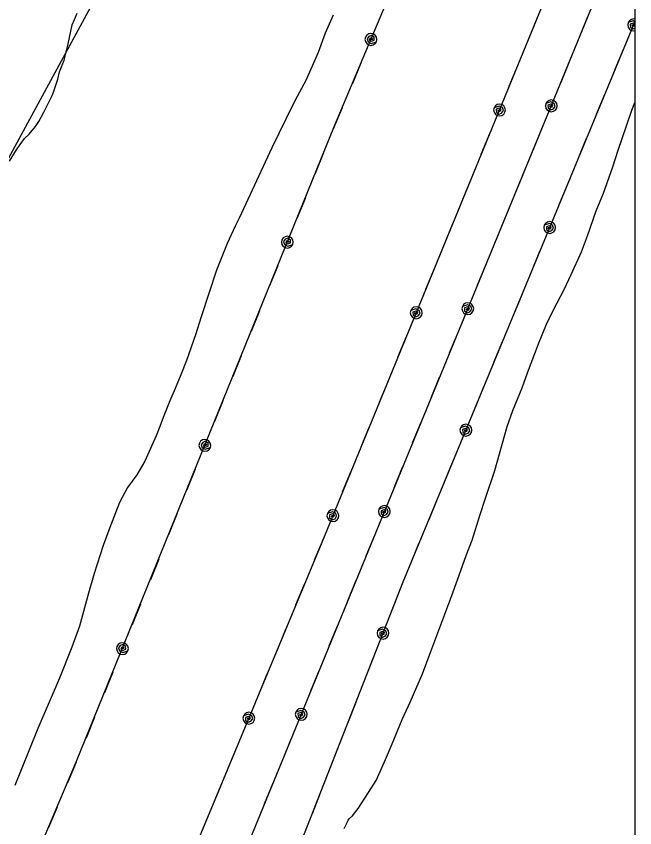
# Model space of a CAD drawing. Extents: x 3245246 to 3283090, y 806824 to 832173.
# Drawn here: x 3279890 to 3280833, y 813059 to 814295 of the extents above; entities that cross this region are included whole.
import ezdxf

# ---------------------------------------------------------------- set-up
doc = ezdxf.new("R2010")
doc.units = 0
for name, color, linetype in [('V-GRID-FRAM', 7, 'Continuous'), ('V-SITE-VEGE', 7, 'Continuous'), ('V-TOPO-SHOR', 7, 'Continuous'), ('V-UTIL-LINE', 7, 'Continuous')]:
    doc.layers.add(name, color=color, linetype=linetype)

msp = doc.modelspace()

# ---------------------------------------------------------------- linework, layer by layer
at = {"layer": 'V-GRID-FRAM'}
msp.add_lwpolyline([(3249428.8, 830400), (3280833.3, 830386.3), (3280833.3, 812199.6), (3249412.9, 812213.3), (3249428.8, 830400)], dxfattribs=at)
at = {"layer": 'V-SITE-VEGE'}
for p, q in [((3279979.1, 814289.3), (3279983.3, 814299.1)), ((3279975.5, 814281.3), (3279979.1, 814289.3)), ((3280373.5, 814296.2), (3280361.4, 814268.6)), ((3279969.7, 814252.4), (3279975.5, 814281.3)), ((3280361.4, 814268.6), (3280350.5, 814239.2)), ((3279966.6, 814239.8), (3279969.7, 814252.4)), ((3279963.5, 814227.7), (3279966.6, 814239.8)), ((3280350.5, 814239.2), (3280331.8, 814196.7)), ((3279956.2, 814209.8), (3279963.5, 814227.7)), ((3279947, 814177.6), (3279953.7, 814198.9)), ((3279953.7, 814198.9), (3279956.2, 814209.8)), ((3280331.8, 814196.7), (3280315.6, 814166.9)), ((3279945.2, 814173.6), (3279947, 814177.6)), ((3279932.6, 814148.3), (3279945.2, 814173.6)), ((3280315.6, 814166.9), (3280301.2, 814137.6)), ((3280828.9, 814151.3), (3280833.3, 814163.3)), ((3280833.3, 814163.3), (3280833.3, 812199.6)), ((3280820.9, 814127.7), (3280828.9, 814151.3)), ((3279924.8, 814134), (3279932.6, 814148.3)), ((3280301.2, 814137.6), (3280280.1, 814094)), ((3279910, 814115.1), (3279920, 814126.5)), ((3279920, 814126.5), (3279924.8, 814134)), ((3280808.1, 814090.3), (3280820.9, 814127.7)), ((3279902.9, 814108.3), (3279910, 814115.1)), ((3279896.4, 814099.2), (3279902.9, 814108.3)), ((3279880.3, 814074), (3279891, 814091.2)), ((3279891, 814091.2), (3279896.4, 814099.2)), ((3280280.1, 814094), (3280230.2, 813987.2)), ((3280800.1, 814065), (3280808.1, 814090.3)), ((3280785.5, 814025.3), (3280800.1, 814065)), ((3280774.6, 813998.3), (3280785.5, 814025.3)), ((3280761.2, 813960.3), (3280774.6, 813998.3)), ((3280230.2, 813987.2), (3280224.1, 813974.6)), ((3280224.1, 813974.6), (3280212.1, 813948.2)), ((3280752.1, 813935.6), (3280761.2, 813960.3)), ((3280212.1, 813948.2), (3280195.7, 813907.9)), ((3280736.4, 813901.1), (3280752.1, 813935.6)), ((3280195.7, 813907.9), (3280172.5, 813836.6)), ((3280725.6, 813878.2), (3280736.4, 813901.1)), ((3280709.4, 813847.2), (3280725.6, 813878.2)), ((3280698.6, 813825.4), (3280709.4, 813847.2)), ((3280172.5, 813836.6), (3280163.9, 813809.5)), ((3280686.4, 813795.5), (3280698.6, 813825.4)), ((3280163.9, 813809.5), (3280149.8, 813770.4)), ((3280670, 813751.2), (3280686.4, 813795.5)), ((3280149.8, 813770.4), (3280141.3, 813748.5)), ((3280141.3, 813748.5), (3280132.9, 813727.8)), ((3280661.5, 813728.8), (3280670, 813751.2)), ((3280132.9, 813727.8), (3280124.4, 813708.9)), ((3280647.6, 813694.3), (3280661.5, 813728.8)), ((3280124.4, 813708.9), (3280114.7, 813683.6)), ((3280639, 813669.5), (3280647.6, 813694.3)), ((3280114.7, 813683.6), (3280109.2, 813669.8)), ((3280109.2, 813669.8), (3280103.8, 813655.4)), ((3280619.9, 813602.7), (3280639, 813669.5)), ((3280103.8, 813655.4), (3280086.3, 813616.9)), ((3280086.3, 813616.9), (3280074.3, 813596.3)), ((3280074.3, 813596.3), (3280060.1, 813576.9)), ((3280605.8, 813560.7), (3280619.9, 813602.7)), ((3280060.1, 813576.9), (3280048.1, 813553.9)), ((3280597.2, 813534.2), (3280605.8, 813560.7)), ((3280048.1, 813553.9), (3280033, 813516)), ((3280585.5, 813496.8), (3280597.2, 813534.2)), ((3280033, 813516), (3280023.2, 813488.4)), ((3280576.4, 813473.2), (3280585.5, 813496.8)), ((3280023.2, 813488.4), (3280009.1, 813445.8)), ((3280563, 813436.4), (3280576.4, 813473.2)), ((3280009.1, 813445.8), (3280000.5, 813415.8)), ((3280554.5, 813412.3), (3280563, 813436.4)), ((3280000.5, 813415.8), (3279986.8, 813365.7)), ((3280540.5, 813376), (3280554.5, 813412.3)), ((3280515, 813307), (3280540.5, 813376)), ((3279986.8, 813365.7), (3279975.3, 813333.5)), ((3279975.3, 813333.5), (3279956.5, 813286.3)), ((3280509.5, 813293.2), (3280515, 813307)), ((3279956.5, 813286.3), (3279942, 813253.6)), ((3280490.8, 813250.1), (3280509.5, 813293.2)), ((3279942, 813253.6), (3279923.2, 813209.9)), ((3280478.7, 813223.7), (3280490.8, 813250.1)), ((3280463.6, 813186.3), (3280478.7, 813223.7)), ((3279923.2, 813209.9), (3279897.8, 813146.7)), ((3280453.3, 813162.8), (3280463.6, 813186.3)), ((3280438.9, 813130.6), (3280453.3, 813162.8)), ((3279897.8, 813146.7), (3279888.1, 813123.1)), ((3280427.5, 813112.3), (3280438.9, 813130.6)), ((3280411.5, 813087.7), (3280427.5, 813112.3)), ((3280403.2, 813076.8), (3280411.5, 813087.7)), ((3280398.5, 813072.9), (3280403.2, 813076.8)), ((3280390.6, 813057.4), (3280394.9, 813066.6)), ((3280394.9, 813066.6), (3280396.7, 813070)), ((3280396.7, 813070), (3280398.5, 813072.9))]:
    msp.add_line(p, q, dxfattribs=at)
at = {"layer": 'V-TOPO-SHOR'}
msp.add_lwpolyline([(3279978.4, 814867.3), (3280030.2, 814659.9), (3280042.1, 814520.4), (3280042, 814440.6), (3280010.1, 814321), (3279810.5, 813954.2), (3279698.8, 813715)], dxfattribs=at)
at = {"layer": 'V-UTIL-LINE'}
for points in [[(3279575, 812200.1), (3279982.6, 813159.8), (3280375.6, 814127.6), (3280686.9, 814866.1), (3280833.3, 815224.7)], [(3279821.4, 812200), (3280009.4, 812658.3), (3280356.6, 813493.7), (3280695.7, 814318.5), (3280833.3, 814655.3)], [(3279905.1, 812200), (3280081.3, 812637.5), (3280419.6, 813462.3), (3280765.5, 814302.4), (3280833.3, 814464.2)], [(3279984.6, 812199.9), (3280153.8, 812600.5), (3280480.3, 813433.3), (3280829.2, 814276), (3280833.3, 814285.8)], [(3280670.1, 814256.3), (3280683.1, 814287.7)], [(3280749.1, 814262.5), (3280762, 814293.9)], [(3280833.3, 814286.2), (3280830.9, 814287.3), (3280823.2, 814284.8), (3280822.5, 814281.4), (3280823.2, 814277.9), (3280825.1, 814275), (3280828, 814273), (3280831.5, 814272.4), (3280833.3, 814272.7)], [(3280833.3, 814290), (3280831.5, 814290.4), (3280828.1, 814289.7), (3280825.1, 814287.7), (3280823.2, 814284.8)], [(3280833.3, 814282.9), (3280830.8, 814284.1), (3280826.4, 814282.4), (3280826.6, 814278.1), (3280830.4, 814275.1), (3280833.3, 814276.2)], [(3280831.5, 814281.4), (3280828.7, 814280.8), (3280830.4, 814279.2), (3280833.1, 814279.8), (3280833.3, 814280.8)], [(3280431.1, 814259.2), (3280433.9, 814259.8), (3280432.2, 814261.4), (3280429.6, 814260.7), (3280428.7, 814257.9), (3280431.8, 814256.5), (3280436.2, 814258.1), (3280436, 814262.4), (3280432.2, 814265.4), (3280427.9, 814263.9), (3280425.3, 814260.2), (3280426.7, 814255.6), (3280431.6, 814253.2), (3280439.4, 814255.7), (3280440.1, 814259.1), (3280439.4, 814262.6), (3280437.5, 814265.5), (3280434.6, 814267.5), (3280431.2, 814268.2), (3280427.7, 814267.5), (3280424.8, 814265.6), (3280422.8, 814262.7), (3280422.1, 814259.2), (3280422.8, 814255.8), (3280424.7, 814252.8), (3280427.6, 814250.9), (3280431.1, 814250.2), (3280434.5, 814250.8), (3280437.4, 814252.8), (3280439.4, 814255.7)], [(3280803.5, 814213.9), (3280816.6, 814245.3)], [(3280720.9, 814194.1), (3280733.8, 814225.5)], [(3280416, 814223.2), (3280402.8, 814191.9)], [(3280642, 814187.8), (3280654.9, 814219.3)], [(3280775.2, 814145.5), (3280788.2, 814176.9)], [(3280706, 814158), (3280703.2, 814157.4), (3280704.9, 814155.8), (3280707.6, 814156.5), (3280708.4, 814159.3), (3280705.3, 814160.7), (3280701, 814159), (3280701.1, 814154.8), (3280705, 814151.8), (3280709.3, 814153.3), (3280711.8, 814157), (3280710.4, 814161.6), (3280705.5, 814164), (3280697.7, 814161.4), (3280697, 814158), (3280697.7, 814154.5), (3280699.7, 814151.6), (3280702.6, 814149.7), (3280706, 814149), (3280709.5, 814149.7), (3280712.4, 814151.7), (3280714.4, 814154.6), (3280715, 814158), (3280714.3, 814161.5), (3280712.4, 814164.4), (3280709.5, 814166.3), (3280706, 814167), (3280702.6, 814166.3), (3280699.7, 814164.4), (3280697.7, 814161.4)], [(3280387.2, 814155), (3280375.6, 814127.6), (3280374.1, 814123.7)], [(3280627.2, 814151.8), (3280624.4, 814151.2), (3280626.1, 814149.6), (3280628.7, 814150.2), (3280629.5, 814153.1), (3280626.5, 814154.5), (3280622.1, 814152.8), (3280622.3, 814148.5), (3280626.1, 814145.5), (3280630.4, 814147.1), (3280633, 814150.8), (3280631.6, 814155.4), (3280626.6, 814157.8), (3280618.9, 814155.2), (3280618.2, 814151.8), (3280618.9, 814148.3), (3280620.8, 814145.4), (3280623.8, 814143.4), (3280627.2, 814142.8), (3280630.6, 814143.5), (3280633.6, 814145.4), (3280635.5, 814148.3), (3280636.2, 814151.8), (3280635.5, 814155.2), (3280633.5, 814158.2), (3280630.6, 814160.1), (3280627.2, 814160.8), (3280623.7, 814160.1), (3280620.8, 814158.1), (3280618.9, 814155.2)], [(3280599.4, 814084.3), (3280612.3, 814115.7)], [(3280678.2, 814090.5), (3280691.2, 814122)], [(3280746.9, 814077.2), (3280759.9, 814108.6)], [(3280359, 814086.6), (3280346.2, 814055.1)], [(3280650.1, 814022.1), (3280663, 814053.5)], [(3280571.3, 814015.8), (3280584.2, 814047.3)], [(3280718.6, 814008.8), (3280731.6, 814040.2)], [(3280331.2, 814018.1), (3280318.4, 813986.6)], [(3280543.1, 813947.4), (3280556.1, 813978.8)], [(3280621.9, 813953.7), (3280634.8, 813985.1)], [(3280703.7, 813972.8), (3280700.9, 813972.2), (3280702.6, 813970.6), (3280705.3, 813971.2), (3280706.1, 813974), (3280703, 813975.5), (3280698.6, 813973.8), (3280698.8, 813969.5), (3280702.6, 813966.5), (3280706.9, 813968.1), (3280709.5, 813971.7), (3280708.1, 813976.4), (3280703.1, 813978.8), (3280695.4, 813976.2), (3280694.7, 813972.8), (3280695.4, 813969.3), (3280697.3, 813966.4), (3280700.3, 813964.5), (3280703.7, 813963.8), (3280707.1, 813964.5), (3280710.1, 813966.4), (3280712, 813969.3), (3280712.7, 813972.8), (3280712, 813976.2), (3280710.1, 813979.1), (3280707.1, 813981.1), (3280703.7, 813981.8), (3280700.3, 813981.1), (3280697.3, 813979.1), (3280695.4, 813976.2)], [(3280303.7, 813950.4), (3280306.5, 813951.1), (3280304.8, 813952.6), (3280302.1, 813952), (3280301.3, 813949.1), (3280304.4, 813947.7), (3280308.8, 813949.4), (3280308.6, 813953.7), (3280304.7, 813956.7), (3280300.4, 813955.1), (3280297.9, 813951.4), (3280299.3, 813946.8), (3280304.3, 813944.5), (3280312, 813947.1), (3280312.7, 813950.5), (3280312, 813953.9), (3280310, 813956.8), (3280307.1, 813958.8), (3280303.6, 813959.4), (3280300.2, 813958.7), (3280297.3, 813956.8), (3280295.4, 813953.8), (3280294.7, 813950.4), (3280295.4, 813946.9), (3280297.4, 813944), (3280300.3, 813942.1), (3280303.8, 813941.4), (3280307.2, 813942.1), (3280310.1, 813944.1), (3280312, 813947.1)], [(3280675.8, 813905.3), (3280688.8, 813936.7)], [(3280593.7, 813885.2), (3280606.7, 813916.7)], [(3280289, 813914.3), (3280276.2, 813882.8)], [(3280515, 813878.9), (3280527.9, 813910.4)], [(3280647.5, 813836.9), (3280660.5, 813868.3)], [(3280578.9, 813849.2), (3280576.1, 813848.6), (3280577.8, 813847), (3280580.4, 813847.6), (3280581.2, 813850.4), (3280578.2, 813851.9), (3280573.8, 813850.2), (3280574, 813845.9), (3280577.8, 813842.9), (3280582.1, 813844.5), (3280584.7, 813848.2), (3280583.2, 813852.8), (3280578.3, 813855.2), (3280570.5, 813852.6), (3280569.9, 813849.1), (3280570.6, 813845.7), (3280572.5, 813842.8), (3280575.4, 813840.8), (3280578.9, 813840.2), (3280582.3, 813840.9), (3280585.2, 813842.8), (3280587.2, 813845.7), (3280587.9, 813849.2), (3280587.2, 813852.6), (3280585.2, 813855.5), (3280582.3, 813857.5), (3280578.8, 813858.2), (3280575.4, 813857.5), (3280572.5, 813855.5), (3280570.5, 813852.6)], [(3280261.2, 813845.7), (3280248.4, 813814.2)], [(3280500.2, 813842.9), (3280497.3, 813842.3), (3280499.1, 813840.7), (3280501.7, 813841.3), (3280502.5, 813844.1), (3280499.5, 813845.6), (3280495.1, 813843.9), (3280495.3, 813839.6), (3280499.1, 813836.6), (3280503.4, 813838.2), (3280506, 813841.9), (3280504.5, 813846.5), (3280499.6, 813848.9), (3280491.8, 813846.3), (3280491.2, 813842.8), (3280491.9, 813839.4), (3280493.8, 813836.5), (3280496.7, 813834.5), (3280500.2, 813833.9), (3280503.6, 813834.6), (3280506.5, 813836.5), (3280508.5, 813839.4), (3280509.2, 813842.9), (3280508.5, 813846.3), (3280506.5, 813849.2), (3280503.6, 813851.2), (3280500.1, 813851.9), (3280496.7, 813851.2), (3280493.8, 813849.2), (3280491.8, 813846.3)], [(3280472.4, 813775.4), (3280485.3, 813806.8)], [(3280551.1, 813781.7), (3280564, 813813.1)], [(3280619.2, 813768.6), (3280632.2, 813800)], [(3280233.3, 813777.2), (3280220.5, 813745.7)], [(3280522.9, 813713.2), (3280535.8, 813744.7)], [(3280444.3, 813706.9), (3280457.2, 813738.4)], [(3280590.8, 813700.2), (3280603.9, 813731.6)], [(3280205.5, 813708.6), (3280192.7, 813677.1)], [(3280416.1, 813638.5), (3280429, 813669.9)], [(3280494.7, 813644.8), (3280507.7, 813676.3)], [(3280575.9, 813664.2), (3280573.1, 813663.6), (3280574.8, 813662), (3280577.5, 813662.6), (3280578.3, 813665.4), (3280575.2, 813666.9), (3280570.9, 813665.2), (3280571, 813660.9), (3280574.9, 813658), (3280579.2, 813659.5), (3280581.7, 813663.2), (3280580.3, 813667.8), (3280575.4, 813670.2), (3280567.6, 813667.6), (3280566.9, 813664.2), (3280567.6, 813660.7), (3280569.6, 813657.8), (3280572.5, 813655.9), (3280575.9, 813655.2), (3280579.4, 813655.9), (3280582.3, 813657.8), (3280584.2, 813660.7), (3280584.9, 813664.2), (3280584.2, 813667.6), (3280582.3, 813670.5), (3280579.4, 813672.5), (3280575.9, 813673.2), (3280572.5, 813672.5), (3280569.6, 813670.5), (3280567.6, 813667.6)], [(3280178, 813641), (3280180.8, 813641.6), (3280179.1, 813643.2), (3280176.5, 813642.5), (3280175.7, 813639.7), (3280178.7, 813638.3), (3280183.1, 813640), (3280182.9, 813644.2), (3280179.1, 813647.2), (3280174.8, 813645.6), (3280172.2, 813642), (3280173.7, 813637.4), (3280178.6, 813635), (3280186.4, 813637.6), (3280187, 813641), (3280186.3, 813644.5), (3280184.3, 813647.4), (3280181.4, 813649.3), (3280178, 813650), (3280174.5, 813649.3), (3280171.6, 813647.3), (3280169.7, 813644.4), (3280169, 813640.9), (3280169.7, 813637.5), (3280171.7, 813634.6), (3280174.6, 813632.6), (3280178.1, 813632), (3280181.5, 813632.7), (3280184.4, 813634.7), (3280186.4, 813637.6)], [(3280548, 813596.7), (3280561, 813628.1)], [(3280466.6, 813576.4), (3280479.5, 813607.8)], [(3280163.4, 813604.8), (3280150.6, 813573.3)], [(3280388, 813570), (3280400.9, 813601.5)], [(3280519.7, 813528.3), (3280532.7, 813559.8)], [(3280451.7, 813540.3), (3280448.9, 813539.7), (3280450.6, 813538.1), (3280453.3, 813538.8), (3280454.1, 813541.6), (3280451, 813543), (3280446.6, 813541.3), (3280446.8, 813537.1), (3280450.6, 813534.1), (3280454.9, 813535.6), (3280457.5, 813539.3), (3280456.1, 813543.9), (3280451.1, 813546.3), (3280443.4, 813543.7), (3280442.7, 813540.3), (3280443.4, 813536.9), (3280445.4, 813533.9), (3280448.3, 813532), (3280451.7, 813531.3), (3280455.2, 813532), (3280458.1, 813534), (3280460, 813536.9), (3280460.7, 813540.3), (3280460, 813543.8), (3280458.1, 813546.7), (3280455.1, 813548.6), (3280451.7, 813549.3), (3280448.2, 813548.6), (3280445.3, 813546.7), (3280443.4, 813543.7)], [(3280135.5, 813536.3), (3280122.7, 813504.8)], [(3280373.1, 813534), (3280370.3, 813533.4), (3280372, 813531.8), (3280374.7, 813532.4), (3280375.5, 813535.2), (3280372.4, 813536.7), (3280368.1, 813535), (3280368.2, 813530.7), (3280372.1, 813527.7), (3280376.4, 813529.3), (3280378.9, 813533), (3280377.5, 813537.6), (3280372.6, 813540), (3280364.8, 813537.4), (3280364.1, 813533.9), (3280364.8, 813530.5), (3280366.8, 813527.6), (3280369.7, 813525.6), (3280373.2, 813525), (3280376.6, 813525.7), (3280379.5, 813527.6), (3280381.5, 813530.5), (3280382.1, 813534), (3280381.4, 813537.4), (3280379.5, 813540.3), (3280376.6, 813542.3), (3280373.1, 813543), (3280369.7, 813542.3), (3280366.8, 813540.3), (3280364.8, 813537.4)], [(3280345.3, 813466.5), (3280356.6, 813493.7), (3280358.3, 813497.9)], [(3280423.9, 813472.8), (3280436.9, 813504.3)], [(3280491.4, 813460), (3280504.4, 813491.4)], [(3280107.7, 813467.7), (3280094.9, 813436.2)], [(3280395.8, 813404.4), (3280408.7, 813435.8)], [(3280316.9, 813398.2), (3280329.9, 813429.6)], [(3280463.9, 813391.3), (3280476.3, 813422.9)], [(3280079.8, 813399.2), (3280067, 813367.7)], [(3280288.5, 813329.8), (3280301.5, 813361.2)], [(3280367.7, 813335.9), (3280380.6, 813367.4)], [(3280449.6, 813355), (3280446.8, 813354.3), (3280448.6, 813352.8), (3280451.2, 813353.5), (3280452, 813356.3), (3280448.9, 813357.7), (3280444.5, 813355.9), (3280444.8, 813351.7), (3280448.7, 813348.7), (3280453, 813350.4), (3280455.5, 813354.1), (3280453.9, 813358.7), (3280448.9, 813361), (3280441.3, 813358.3), (3280440.6, 813354.8), (3280441.4, 813351.4), (3280443.4, 813348.5), (3280446.3, 813346.6), (3280449.8, 813346), (3280453.2, 813346.7), (3280456.1, 813348.7), (3280458, 813351.7), (3280458.6, 813355.2), (3280457.9, 813358.6), (3280455.9, 813361.5), (3280452.9, 813363.4), (3280449.5, 813364), (3280446, 813363.2), (3280443.1, 813361.2), (3280441.3, 813358.3)], [(3280052.4, 813331.5), (3280055.2, 813332.2), (3280053.4, 813333.7), (3280050.8, 813333.1), (3280050, 813330.2), (3280053.1, 813328.8), (3280057.4, 813330.5), (3280057.2, 813334.8), (3280053.4, 813337.8), (3280049.1, 813336.2), (3280046.5, 813332.5), (3280048, 813327.9), (3280053, 813325.5), (3280060.7, 813328.1), (3280061.4, 813331.6), (3280060.6, 813335), (3280058.7, 813337.9), (3280055.7, 813339.9), (3280052.3, 813340.5), (3280048.9, 813339.8), (3280045.9, 813337.8), (3280044, 813334.9), (3280043.4, 813331.5), (3280044.1, 813328), (3280046, 813325.1), (3280049, 813323.2), (3280052.4, 813322.5), (3280055.9, 813323.2), (3280058.8, 813325.2), (3280060.7, 813328.1)], [(3280423, 813287), (3280435.4, 813318.7)], [(3280339.7, 813267.4), (3280352.6, 813298.9)], [(3280037.7, 813295.4), (3280024.9, 813263.9)], [(3280260.1, 813261.5), (3280273.1, 813292.9)], [(3280396, 813218.1), (3280408.4, 813249.8)], [(3280324.9, 813231.3), (3280322.1, 813230.7), (3280323.8, 813229.1), (3280326.4, 813229.8), (3280327.2, 813232.6), (3280324.2, 813234.1), (3280319.8, 813232.4), (3280320, 813228.1), (3280323.8, 813225.1), (3280328.1, 813226.7), (3280330.7, 813230.3), (3280329.2, 813234.9), (3280324.3, 813237.3), (3280316.5, 813234.8), (3280315.9, 813231.3), (3280316.6, 813227.9), (3280318.5, 813225), (3280321.5, 813223), (3280324.9, 813222.3), (3280328.3, 813223), (3280331.3, 813225), (3280333.2, 813227.9), (3280333.9, 813231.4), (3280333.2, 813234.8), (3280331.2, 813237.7), (3280328.3, 813239.7), (3280324.8, 813240.3), (3280321.4, 813239.6), (3280318.5, 813237.7), (3280316.5, 813234.8)], [(3280009.8, 813226.8), (3279997, 813195.3)], [(3280245.1, 813225.5), (3280242.3, 813224.9), (3280244, 813223.3), (3280246.7, 813223.9), (3280247.5, 813226.7), (3280244.4, 813228.2), (3280240, 813226.5), (3280240.2, 813222.2), (3280244, 813219.3), (3280248.3, 813220.8), (3280250.9, 813224.4), (3280249.5, 813229.1), (3280244.6, 813231.5), (3280236.8, 813228.9), (3280236.1, 813225.5), (3280236.8, 813222), (3280238.7, 813219.1), (3280241.7, 813217.2), (3280245.1, 813216.5), (3280248.5, 813217.2), (3280251.5, 813219.1), (3280253.4, 813222), (3280254.1, 813225.5), (3280253.4, 813228.9), (3280251.5, 813231.8), (3280248.6, 813233.8), (3280245.1, 813234.5), (3280241.7, 813233.8), (3280238.8, 813231.8), (3280236.8, 813228.9)], [(3280217.1, 813158.1), (3280230.1, 813189.5)], [(3280297.2, 813163.8), (3280310.1, 813195.3)], [(3280369, 813149.2), (3280381.4, 813180.9)], [(3279982, 813158.3), (3279968.7, 813127)], [(3280269.1, 813095.3), (3280282, 813126.8)], [(3280188.7, 813089.7), (3280201.7, 813121.1)], [(3280341.9, 813080.3), (3280354.4, 813112)], [(3279953, 813090.2), (3279939.7, 813058.9)]]:
    msp.add_lwpolyline(points, dxfattribs=at)

doc.saveas('drawing.dxf')
